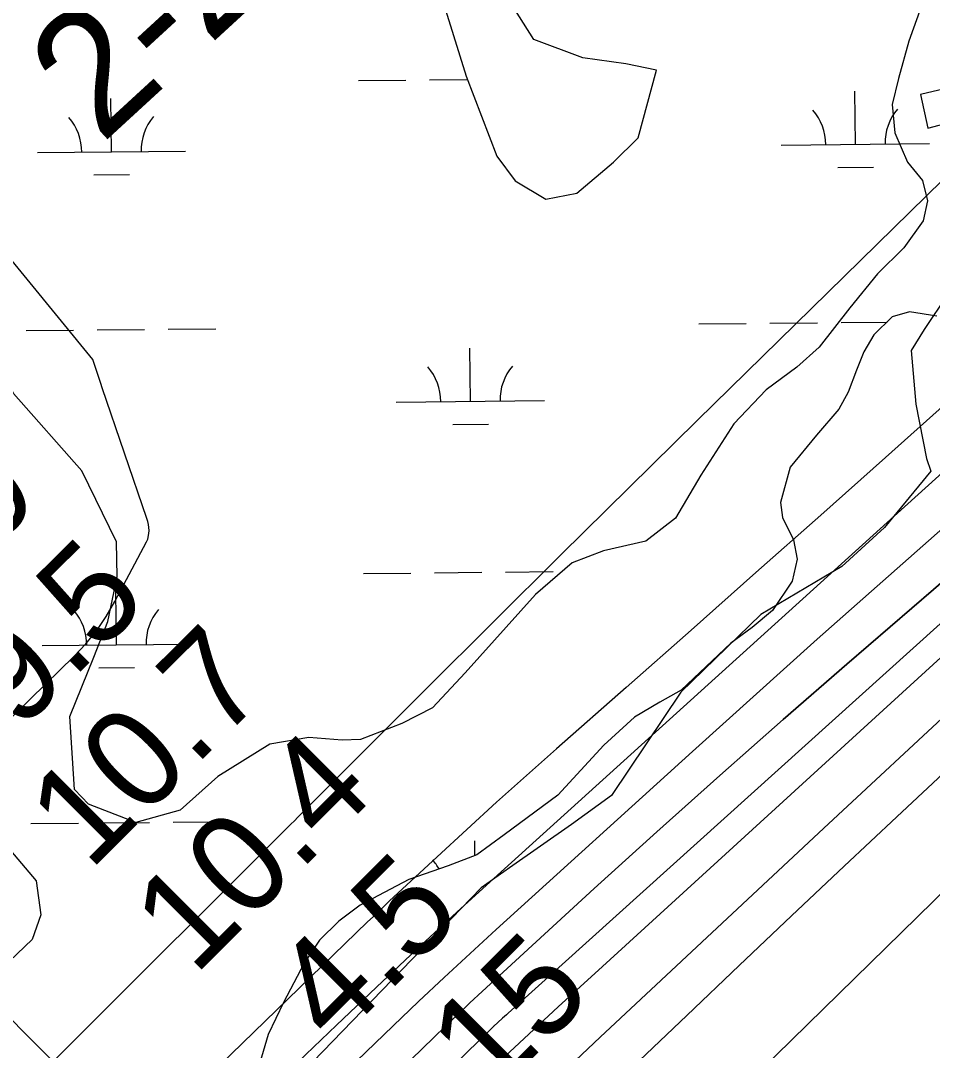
# Model space of a CAD drawing. Extents: x 3625074 to 3663148, y 511451 to 537151.
# Drawn here: x 3650807 to 3651422, y 529868 to 530563 of the extents above; entities that cross this region are included whole.
import ezdxf

# ---------------------------------------------------------------- set-up
doc = ezdxf.new("R2010")
doc.units = 0
for name, color, linetype in [('V-CHAN-DOCK', 7, 'Continuous'), ('V-RIVR-EDGE', 7, 'Continuous'), ('V-RIVR-RANG', 7, 'Continuous'), ('V-SITE-VEGE', 7, 'Continuous'), ('V-TOPO-DPTH', 7, 'Continuous'), ('V-TOPO-MAJR', 7, 'Continuous'), ('V-TOPO-MINR', 7, 'Continuous'), ('V-TOPO-WATR', 7, 'Continuous'), ('V-UTIL-IDEN', 7, 'Continuous'), ('V-UTIL-LINE', 7, 'Continuous'), ('V-WETL-SWMP', 7, 'Continuous')]:
    doc.layers.add(name, color=color, linetype=linetype)

msp = doc.modelspace()

# ---------------------------------------------------------------- linework, layer by layer
at = {"layer": 'V-CHAN-DOCK'}
msp.add_lwpolyline([(3651406.71, 530705.73), (3651446.82, 530520.98), (3651414.25, 530513.32), (3651419.35, 530490.71), (3651453.26, 530499.69), (3651478.01, 530376.76), (3651508.58, 530383.11), (3651505.38, 530395.75), (3651499.39, 530393.81), (3651493.02, 530423.05), (3651489.69, 530421.76), (3651483.31, 530449.67), (3651476.66, 530447.74), (3651419.37, 530712.25)], dxfattribs=at)
at = {"layer": 'V-RIVR-EDGE'}
msp.add_lwpolyline([(3651432.73, 530378.56), (3651416.74, 530354.71), (3651408.13, 530340.63), (3651411.11, 530304.48), (3651418.37, 530267.69), (3651421.41, 530259.11), (3651390.07, 530221.2), (3651361.2, 530194.92), (3651306.59, 530162.58), (3651252.54, 530110.02), (3651205.8, 530040.29), (3651178.79, 530020.75), (3651137.06, 529991.44), (3651118.03, 529978), (3650957.7, 529812.35)], dxfattribs=at)
at = {"layer": 'V-SITE-VEGE'}
for points in [[(3651024.27, 530077.66), (3651001.64, 530079.56), (3650975.43, 530074.94), (3650940.3, 530053.1), (3650914.87, 530030.51), (3650885.04, 530022.13), (3650852.99, 530034.48), (3650843.58, 530044.46), (3650840.4, 530093.76), (3650856.75, 530133.72), (3650866.01, 530157.87), (3650872.4, 530187.97), (3650871.98, 530211.48), (3650848.52, 530259.5), (3650802.38, 530311.73), (3650785.1, 530349.7), (3650743.57, 530479.97), (3650709.32, 530538.4), (3650690.38, 530565.74)], [(3651414.79, 530572.45), (3651406.42, 530549.38), (3651399.38, 530524.26), (3651395.13, 530506.59), (3651397, 530487.52), (3651405.67, 530467.69), (3651415.77, 530455.35), (3651419.05, 530441.7), (3651416.2, 530428.11), (3651403.1, 530409.85), (3651385.24, 530392.31), (3651366.65, 530369.33), (3651345.99, 530342.97), (3651330.89, 530329.49)], [(3651330.89, 530329.49), (3651310.32, 530314.02), (3651288.32, 530291.07), (3651266.23, 530256.55), (3651248.94, 530227.43), (3651229.06, 530211.96), (3651200.41, 530205.41), (3651179.23, 530197.43), (3651154.52, 530175.87), (3651107.06, 530123.2), (3651085.07, 530099.57), (3651064.54, 530088.86), (3651036.53, 530078.23), (3651024.27, 530077.66)], [(3650724.35, 530092.79), (3650817.64, 529982.82), (3650820.82, 529959.81), (3650815.12, 529943.11), (3650799.69, 529928.53)]]:
    msp.add_lwpolyline(points, dxfattribs=at)
at = {"layer": 'V-TOPO-DPTH'}
for points in [[(3650151.41, 529182.98), (3650906.21, 529937.7), (3650920.11, 529951.59), (3650934, 529965.48), (3650947.9, 529979.37), (3650961.8, 529993.25), (3650985, 530016.42), (3650987.3, 530018.72), (3650989.61, 530021.02), (3650991.91, 530023.33), (3650994.22, 530025.63), (3651080.66, 530112.14), (3651126.25, 530157.63), (3651171.94, 530203.02), (3651217.77, 530248.28), (3651263.69, 530293.43), (3651848.73, 530867.01)], [(3652011.66, 530656.49), (3651884.96, 530545.16), (3651803.97, 530473.59), (3651723.26, 530401.71), (3651642.97, 530329.37), (3651562.95, 530256.72), (3651199.7, 529925.04), (3651169.96, 529897.75), (3651140.33, 529870.35), (3651110.83, 529842.8), (3651081.43, 529815.15), (3651076.52, 529810.51), (3651044.83, 529780.36), (3651013.27, 529750.08), (3650981.9, 529719.6), (3650950.65, 529688.99), (3650352.18, 529099.02), (3650319.76, 529067.04), (3650287.34, 529035.05), (3650254.95, 529003.04), (3650222.56, 528971.02), (3650204.8, 528953.46)], [(3652011.66, 530656.49), (3651884.96, 530545.16), (3651803.97, 530473.59), (3651723.26, 530401.71), (3651642.97, 530329.37), (3651562.95, 530256.72), (3651199.7, 529925.04), (3651169.96, 529897.75), (3651140.33, 529870.35), (3651110.83, 529842.8), (3651081.43, 529815.15), (3651076.52, 529810.51), (3651044.83, 529780.36), (3651013.27, 529750.08), (3650981.9, 529719.6), (3650950.65, 529688.99), (3650352.18, 529099.02), (3650319.76, 529067.04), (3650287.34, 529035.05), (3650254.95, 529003.04), (3650222.56, 528971.02), (3650204.8, 528953.46)], [(3649574.44, 528272.34), (3650269.82, 528970.56), (3650290.29, 528991.07), (3650310.79, 529011.55), (3650331.32, 529031.99), (3650351.89, 529052.4), (3650596.16, 529294.33), (3650690.18, 529387.03), (3650784.5, 529479.43), (3650879.24, 529571.39), (3650974.27, 529663.05), (3651131.71, 529814.2), (3651148.27, 529830.04), (3651164.87, 529845.83), (3651181.54, 529861.55), (3651198.25, 529877.23), (3651349.15, 530018.25), (3651441.6, 530104.11), (3651534.4, 530189.6), (3651627.73, 530274.5), (3651721.42, 530359.02), (3652051.09, 530654.6)], [(3649574.44, 528272.34), (3650269.82, 528970.56), (3650290.29, 528991.07), (3650310.79, 529011.55), (3650331.32, 529031.99), (3650351.89, 529052.4), (3650596.16, 529294.33), (3650690.18, 529387.03), (3650784.5, 529479.43), (3650879.24, 529571.39), (3650974.27, 529663.05), (3651131.71, 529814.2), (3651148.27, 529830.04), (3651164.87, 529845.83), (3651181.54, 529861.55), (3651198.25, 529877.23), (3651349.15, 530018.25), (3651441.6, 530104.11), (3651534.4, 530189.6), (3651627.73, 530274.5), (3651721.42, 530359.02), (3652051.09, 530654.6)], [(3652069.08, 530653.77), (3651398.42, 530025.95), (3651362.86, 529992.58), (3651327.37, 529959.13), (3651291.98, 529925.58), (3651256.65, 529891.96), (3651197.43, 529835.46), (3651191.77, 529830.04), (3651186.11, 529824.6), (3651180.47, 529819.15), (3651174.84, 529813.69), (3650668.92, 529321.44), (3650612.55, 529266.46), (3650556.29, 529211.39), (3650500.16, 529156.16), (3650444.14, 529100.84), (3650351.76, 529009.4), (3650342, 528999.72), (3650332.26, 528990.02), (3650322.53, 528980.3), (3650312.83, 528970.57), (3650150.79, 528807.73)], [(3650150.79, 528807.73), (3650312.83, 528970.57), (3650322.53, 528980.3), (3650332.26, 528990.02), (3650342, 528999.72), (3650351.76, 529009.4), (3650444.14, 529100.84), (3650500.16, 529156.16), (3650556.29, 529211.39), (3650612.55, 529266.46), (3650668.92, 529321.44), (3651174.84, 529813.69), (3651180.47, 529819.15), (3651186.11, 529824.6), (3651191.77, 529830.04), (3651197.43, 529835.46), (3651256.65, 529891.96), (3651291.98, 529925.58), (3651327.37, 529959.13), (3651362.86, 529992.58), (3651398.42, 530025.95), (3652069.08, 530653.77)], [(3650041.83, 528926.67), (3650101.78, 528984.73), (3650210.23, 529090.2), (3650215.84, 529095.66), (3650221.43, 529101.13), (3650227.02, 529106.61), (3650232.6, 529112.1), (3650806.14, 529677.69), (3650850.45, 529721.19), (3650894.88, 529764.57), (3650939.51, 529807.75), (3650984.26, 529850.81), (3651020.33, 529885.37), (3651047.24, 529910.93), (3651074.3, 529936.35), (3651101.56, 529961.53), (3651128.97, 529986.56), (3651396.58, 530228.92), (3651494.04, 530316.76), (3651591.79, 530404.29), (3651689.96, 530491.34), (3651788.41, 530578.08)], [(3651788.41, 530578.08), (3651689.96, 530491.34), (3651591.79, 530404.29), (3651494.04, 530316.76), (3651396.58, 530228.92), (3651128.97, 529986.56), (3651101.56, 529961.53), (3651074.3, 529936.35), (3651047.24, 529910.93), (3651020.33, 529885.37), (3650984.26, 529850.81), (3650939.51, 529807.75), (3650894.88, 529764.57), (3650850.45, 529721.19), (3650806.14, 529677.69), (3650232.6, 529112.1), (3650227.02, 529106.61), (3650221.43, 529101.13), (3650215.84, 529095.66), (3650210.23, 529090.2), (3650101.78, 528984.73), (3650041.83, 528926.67)], [(3650687.21, 529490.12), (3651093.76, 529884.49), (3651102.03, 529892.43), (3651110.34, 529900.34), (3651118.72, 529908.17), (3651127.14, 529915.95), (3651194.28, 529977.47), (3651236.47, 530015.79), (3651278.9, 530053.85), (3651321.66, 530091.53), (3651364.66, 530128.95), (3651423.15, 530179.4), (3651495.4, 530242.03), (3651567.44, 530304.9), (3651639.17, 530368.14), (3651710.68, 530431.62), (3651832.15, 530539.99), (3651864.28, 530568.56)], [(3651864.28, 530568.56), (3651832.15, 530539.99), (3651710.68, 530431.62), (3651639.17, 530368.14), (3651567.44, 530304.9), (3651495.4, 530242.03), (3651423.15, 530179.4), (3651364.66, 530128.95), (3651321.66, 530091.53), (3651278.9, 530053.85), (3651236.47, 530015.79), (3651194.28, 529977.47), (3651127.14, 529915.95), (3651118.72, 529908.17), (3651110.34, 529900.34), (3651102.03, 529892.43), (3651093.76, 529884.49), (3650687.21, 529490.12)], [(3650858.56, 530151.65), (3650865.01, 530161.18), (3650870.89, 530171.15), (3650892.18, 530211.47), (3650892.98, 530213.33), (3650893.86, 530217.21), (3650893.95, 530219.23), (3650893.5, 530223.29), (3650893.04, 530225.28), (3650892.46, 530227.24), (3650862.19, 530315.54), (3650861.27, 530318.26), (3650860.36, 530320.97), (3650859.46, 530323.69), (3650858.57, 530326.42), (3650857.7, 530329.15), (3650855.96, 530334.61), (3650678.57, 530551.51)], [(3650754.86, 530047.98), (3650843.35, 530134.3), (3650851.24, 530142.76), (3650858.56, 530151.65)]]:
    msp.add_lwpolyline(points, dxfattribs=at)
at = {"layer": 'V-TOPO-MAJR'}
msp.add_lwpolyline([(3652056.2, 530584.35), (3651947.43, 530479.72), (3651869.09, 530404.16), (3651790.88, 530328.47), (3651712.88, 530252.56), (3651635.01, 530176.52), (3651263.97, 529813.2), (3651247.17, 529796.78), (3651230.36, 529780.38), (3651213.51, 529764.01), (3651196.65, 529747.66), (3651058.96, 529614.36), (3650972.96, 529531.67), (3650886.59, 529449.36), (3650799.67, 529367.64), (3650712.38, 529286.31), (3650424.66, 529020.02), (3650392.96, 528990.48), (3650361.4, 528960.79), (3650330.04, 528930.88)], dxfattribs=at)
at = {"layer": 'V-TOPO-MINR'}
for points in [[(3651848.73, 530867.01), (3651263.69, 530293.43), (3651217.77, 530248.28), (3651171.94, 530203.02), (3651126.25, 530157.63), (3651080.66, 530112.14), (3650994.22, 530025.63), (3650991.91, 530023.33), (3650989.61, 530021.02), (3650987.3, 530018.72), (3650985, 530016.42), (3650961.8, 529993.25), (3650947.9, 529979.37), (3650934, 529965.48), (3650920.11, 529951.59), (3650906.21, 529937.7), (3650151.41, 529182.98)], [(3652011.66, 530656.49), (3651884.96, 530545.16), (3651803.97, 530473.59), (3651723.26, 530401.71), (3651642.97, 530329.37), (3651562.95, 530256.72), (3651199.7, 529925.04), (3651169.96, 529897.75), (3651140.33, 529870.35), (3651110.83, 529842.8), (3651081.43, 529815.15), (3651076.52, 529810.51), (3651044.83, 529780.36), (3651013.27, 529750.08), (3650981.9, 529719.6), (3650950.65, 529688.99), (3650352.18, 529099.02), (3650319.76, 529067.04), (3650287.34, 529035.05), (3650254.95, 529003.04), (3650222.56, 528971.02), (3650204.8, 528953.46)], [(3652051.09, 530654.6), (3651721.42, 530359.02), (3651627.73, 530274.5), (3651534.4, 530189.6), (3651441.6, 530104.11), (3651349.15, 530018.25), (3651198.25, 529877.23), (3651181.54, 529861.55), (3651164.87, 529845.83), (3651148.27, 529830.04), (3651131.71, 529814.2), (3650974.27, 529663.05), (3650879.24, 529571.39), (3650784.5, 529479.43), (3650690.18, 529387.03), (3650596.16, 529294.33), (3650351.89, 529052.4), (3650331.32, 529031.99), (3650310.79, 529011.55), (3650290.29, 528991.07), (3650269.82, 528970.56), (3649574.44, 528272.34)], [(3652069.08, 530653.77), (3651398.42, 530025.95), (3651362.86, 529992.58), (3651327.37, 529959.13), (3651291.98, 529925.58), (3651256.65, 529891.96), (3651197.43, 529835.46), (3651191.77, 529830.04), (3651186.11, 529824.6), (3651180.47, 529819.15), (3651174.84, 529813.69), (3650668.92, 529321.44), (3650612.55, 529266.46), (3650556.29, 529211.39), (3650500.16, 529156.16), (3650444.14, 529100.84), (3650351.76, 529009.4), (3650342, 528999.72), (3650332.26, 528990.02), (3650322.53, 528980.3), (3650312.83, 528970.57), (3650150.79, 528807.73)], [(3651924.18, 530600.83), (3651868.1, 530551.54), (3651812.18, 530502.09), (3651756.47, 530452.39), (3651700.91, 530402.52), (3651136.26, 529893.45), (3651134.98, 529892.3), (3651132.41, 529890), (3651129.13, 529887.1), (3651126.46, 529884.66), (3651126.24, 529884.45), (3651126.13, 529884.35), (3651126.02, 529884.24), (3650419.56, 529194.75), (3650394.95, 529170.71), (3650370.36, 529146.65), (3650345.8, 529122.57), (3650321.25, 529098.47), (3650281.11, 529059.02), (3650276.65, 529054.63), (3650272.19, 529050.24), (3650267.73, 529045.85), (3650263.28, 529041.46), (3650171.89, 528951.27)], [(3651865.05, 530591.14), (3651601.18, 530368.45), (3651515.05, 530294.95), (3651429.47, 530220.84), (3651344.69, 530145.79), (3651260.46, 530070.12), (3651128.02, 529949.83), (3651110.49, 529933.77), (3651093.06, 529917.6), (3651075.77, 529901.28), (3651058.58, 529884.85), (3650905.05, 529736.84), (3650811.31, 529646.18), (3650717.77, 529555.32), (3650624.53, 529464.15), (3650531.48, 529372.78), (3650266.72, 529111.94), (3650252.58, 529098.01), (3650238.44, 529084.08), (3650224.29, 529070.15), (3650210.15, 529056.22), (3649617.3, 528472.38)], [(3651733.98, 530575.46), (3651688.84, 530535.14), (3651390.61, 530268.53), (3651347, 530229.62), (3651303.33, 530190.77), (3651259.57, 530152.02), (3651215.77, 530113.32), (3651168.8, 530071.93), (3651148.51, 530053.9), (3651128.32, 530035.76), (3651108.28, 530017.45), (3651088.34, 529999.04), (3651055.98, 529968.92), (3651052.3, 529965.47), (3651048.64, 529962.02), (3651045, 529958.53), (3651041.37, 529955.04), (3650481.12, 529411.31)], [(3651864.28, 530568.56), (3651832.15, 530539.99), (3651710.68, 530431.62), (3651639.17, 530368.14), (3651567.44, 530304.9), (3651495.4, 530242.03), (3651423.15, 530179.4), (3651364.66, 530128.95), (3651321.66, 530091.53), (3651278.9, 530053.85), (3651236.47, 530015.79), (3651194.28, 529977.47), (3651127.14, 529915.95), (3651118.72, 529908.17), (3651110.34, 529900.34), (3651102.03, 529892.43), (3651093.76, 529884.49), (3650687.21, 529490.12)], [(3650858.56, 530151.65), (3650865.01, 530161.18), (3650870.89, 530171.15), (3650892.18, 530211.47), (3650892.98, 530213.33), (3650893.86, 530217.21), (3650893.95, 530219.23), (3650893.5, 530223.29), (3650893.04, 530225.28), (3650892.46, 530227.24), (3650862.19, 530315.54), (3650861.27, 530318.26), (3650860.36, 530320.97), (3650859.46, 530323.69), (3650858.57, 530326.42), (3650857.7, 530329.15), (3650855.96, 530334.61), (3650678.57, 530551.51)], [(3650754.86, 530047.98), (3650843.35, 530134.3), (3650851.24, 530142.76), (3650858.56, 530151.65)]]:
    msp.add_lwpolyline(points, dxfattribs=at)
at = {"layer": 'V-TOPO-WATR'}
msp.add_lwpolyline([(3651788.41, 530578.08), (3651689.96, 530491.34), (3651591.79, 530404.29), (3651494.04, 530316.76), (3651396.58, 530228.92), (3651128.97, 529986.56), (3651101.56, 529961.53), (3651074.3, 529936.35), (3651047.24, 529910.93), (3651020.33, 529885.37), (3650984.26, 529850.81), (3650939.51, 529807.75), (3650894.88, 529764.57), (3650850.45, 529721.19), (3650806.14, 529677.69), (3650232.6, 529112.1), (3650227.02, 529106.61), (3650221.43, 529101.13), (3650215.84, 529095.66), (3650210.23, 529090.2), (3650101.78, 528984.73), (3650041.83, 528926.67)], dxfattribs=at)
at = {"layer": 'V-UTIL-LINE'}
msp.add_lwpolyline([(3650280.55, 530413.78), (3652492, 528184.44)], dxfattribs=at)
at = {"layer": 'V-WETL-SWMP'}
for p, q in [((3651035.13, 530522.79), (3651067.13, 530523.11)), ((3651083.12, 530523.27), (3651108.57, 530523.53)), ((3650868.54, 530474.69), (3650868.18, 530510.68)), ((3651370.42, 530479.72), (3651370.06, 530515.72)), ((3651320.42, 530479.22), (3651420.41, 530480.23)), ((3650818.54, 530474.18), (3650918.54, 530475.19)), ((3651358.57, 530464.17), (3651382.57, 530464.41)), ((3650856.69, 530459.14), (3650880.69, 530459.38)), ((3651264.78, 530358.59), (3651296.78, 530358.91)), ((3651312.78, 530359.07), (3651344.78, 530359.39)), ((3651360.78, 530359.55), (3651391.79, 530359.86)), ((3650810.9, 530354.03), (3650842.9, 530354.35)), ((3650858.9, 530354.51), (3650890.9, 530354.83)), ((3650906.89, 530355), (3650938.89, 530355.32)), ((3651110.71, 530306.3), (3651110.35, 530342.29)), ((3651060.71, 530305.79), (3651160.7, 530306.8)), ((3651098.86, 530290.75), (3651122.86, 530290.99)), ((3651038.46, 530190.13), (3651070.46, 530190.46)), ((3651086.46, 530190.62), (3651118.46, 530190.94)), ((3651134.45, 530191.1), (3651166.45, 530191.42)), ((3650871.87, 530142.03), (3650871.51, 530178.03)), ((3650821.87, 530141.53), (3650921.87, 530142.53)), ((3650860.03, 530126.48), (3650884.03, 530126.72)), ((3650814.23, 530021.38), (3650846.23, 530021.7)), ((3650862.23, 530021.86), (3650894.23, 530022.18)), ((3650910.23, 530022.34), (3650942.23, 530022.66)), ((3651113.78, 529999.84), (3651113.68, 530009.64))]:
    msp.add_line(p, q, dxfattribs=at)
for points in [[(3651070.42, 530645.97), (3651107.74, 530525.69), (3651128.48, 530471.77), (3651140.92, 530455.18), (3651161.66, 530442.74), (3651182.4, 530446.89), (3651207.29, 530467.62), (3651223.88, 530484.21), (3651236.32, 530529.84), (3651215.58, 530533.99), (3651186.55, 530538.13), (3651153.37, 530550.58), (3651132.63, 530583.76)], [(3651425.27, 530363.74), (3651406.91, 530366.63), (3651395.31, 530363.33), (3651382.94, 530351.19), (3651376.03, 530339.68), (3651371.15, 530327.47), (3651365.57, 530312.54), (3651359.34, 530301.02), (3651344.2, 530283.46), (3651326.3, 530261.84), (3651319.96, 530238.07), (3651321.23, 530227.84), (3651328.58, 530212.8), (3651331.19, 530199.84), (3651327.65, 530184.89), (3651314.53, 530165.27), (3651300.81, 530153.82), (3651286.42, 530143.06), (3651252.77, 530111.37), (3651238.4, 530103.33), (3651221.29, 530093.27), (3651200.69, 530074.4), (3651169.75, 530040.64), (3651133.42, 530013.73), (3651114.92, 530000.29), (3651095.79, 529992.97), (3651069.15, 529983.68), (3651036.32, 529966.28), (3651021.92, 529955.52), (3651008.87, 529942.7), (3650998.52, 529927.14), (3650984.66, 529900.71), (3650974.25, 529879.02), (3650968.63, 529860.01)]]:
    msp.add_lwpolyline(points, dxfattribs=at)
for centre, start, end in [((3651425.65, 530480.75), 139.80319, 181.34685), ((3650813.29, 530474.61), 359.8032, 41.34686), ((3650923.77, 530475.72), 139.80319, 181.34685), ((3651315.17, 530479.64), 359.8032, 41.34686), ((3651055.46, 530306.22), 359.8032, 41.34686), ((3651165.94, 530307.33), 139.80319, 181.34685), ((3650816.63, 530141.95), 359.8032, 41.34686), ((3650927.11, 530143.06), 139.80319, 181.34685), ((3651058.8, 529973.56), 29.2572, 41.34686)]:
    msp.add_arc(centre, 35.25, start, end, dxfattribs=at)

# ---------------------------------------------------------------- texts
at = {"layer": 'V-RIVR-RANG'}
for s, rotation, p in [('9.0', 44.86833, (3650733.83, 530151.63)), ('9.5', 44.86833, (3650806.61, 530082.98)), ('10.7', 44.86833, (3650853.78, 529988.84)), ('10.4', 44.86833, (3650924.51, 529918.15)), ('4.5', 44.86833, (3651018.79, 529870.9)), ('-15', 45.15425, (3651103.51, 529813.67))]:
    msp.add_text(s, height=67, rotation=rotation, dxfattribs=at).set_placement(p)
at = {"layer": 'V-UTIL-IDEN'}
for s, p in [('UNITED GAS', (3650661.71, 530497.34)), ('2-24" GAS', (3650861.73, 530479.43))]:
    msp.add_text(s, height=83, rotation=42.59449, dxfattribs=at).set_placement(p)

doc.saveas('drawing.dxf')
